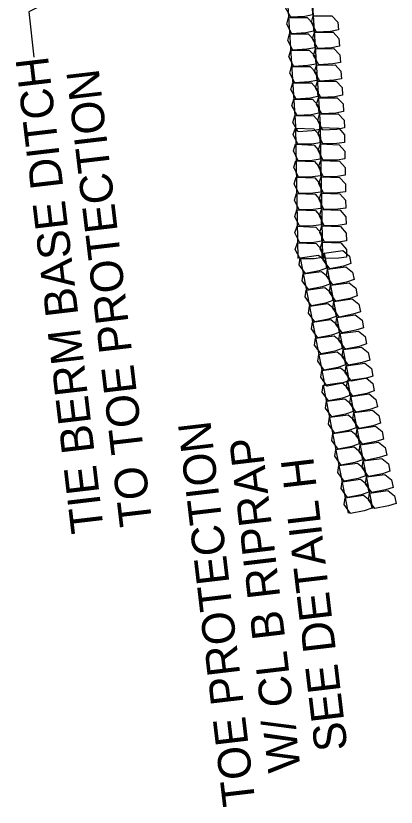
# Model space of a CAD drawing. Extents: x 465700 to 483515, y 488970 to 507540.
# Drawn here: x 478328.8 to 478387.1, y 494982.7 to 495104.1 of the extents above; entities that cross this region are included whole.
import ezdxf

# ---------------------------------------------------------------- set-up
doc = ezdxf.new("R2010")
doc.units = 0
for name, color, linetype in [('Prop Erosion Embankment Toe Protection CELL', 7, 'Continuous'), ('Prop Erosion Embankment Toe Protection Label', 7, 'Continuous'), ('Prop Erosion Rip Rap Pad at Outlet Label', 7, 'Continuous')]:
    doc.layers.add(name, color=color, linetype=linetype)

msp = doc.modelspace()

# ---------------------------------------------------------------- linework, layer by layer
at = {"layer": 'Prop Erosion Embankment Toe Protection CELL'}
for p, q in [((478374.26, 495106.58), (478375.52, 495086.62)), ((478370.47, 495106.34), (478371.73, 495086.38)), ((478371.67, 495086.89), (478372.03, 495066.89)), ((478375.47, 495086.96), (478375.83, 495066.96)), ((478376.11, 495067.7), (478379.93, 495048.07)), ((478372.38, 495066.97), (478376.2, 495047.34)), ((478375.95, 495047.44), (478379.77, 495027.81)), ((478379.68, 495048.17), (478383.5, 495028.54))]:
    msp.add_line(p, q, dxfattribs=at)
for points in [[(478374.31, 495104.23), (478373.12, 495104), (478370.98, 495103.87), (478370.18, 495105.32), (478370.47, 495106.34), (478373.32, 495106.37), (478374.24, 495105.4), (478374.31, 495104.23)], [(478378.26, 495101.97), (478377.07, 495101.72), (478374.93, 495101.59), (478374.13, 495103.07), (478374.42, 495104.09), (478377.28, 495104.09), (478378.19, 495103.12), (478378.26, 495101.97)], [(478374.47, 495101.73), (478373.28, 495101.48), (478371.14, 495101.35), (478370.34, 495102.83), (478370.63, 495103.85), (478373.48, 495103.85), (478374.4, 495102.88), (478374.47, 495101.73)], [(478374.63, 495099.21), (478373.44, 495098.96), (478371.3, 495098.83), (478370.5, 495100.31), (478370.79, 495101.33), (478373.64, 495101.33), (478374.55, 495100.39), (478374.63, 495099.21)], [(478378.42, 495099.45), (478377.23, 495099.2), (478375.09, 495099.07), (478374.29, 495100.55), (478374.58, 495101.57), (478377.44, 495101.57), (478378.35, 495100.63), (478378.42, 495099.45)], [(478374.79, 495096.69), (478373.6, 495096.47), (478371.45, 495096.33), (478370.66, 495097.79), (478370.95, 495098.81), (478373.8, 495098.84), (478374.71, 495097.89), (478374.79, 495096.69)], [(478378.58, 495096.93), (478377.39, 495096.71), (478375.25, 495096.57), (478374.45, 495098.03), (478374.74, 495099.05), (478377.59, 495099.08), (478378.5, 495098.13), (478378.58, 495096.93)], [(478374.94, 495094.2), (478373.76, 495093.97), (478371.61, 495093.84), (478370.82, 495095.29), (478371.1, 495096.31), (478373.96, 495096.34), (478374.87, 495095.37), (478374.94, 495094.2)], [(478378.74, 495094.44), (478377.55, 495094.21), (478375.4, 495094.08), (478374.61, 495095.53), (478374.9, 495096.55), (478377.75, 495096.58), (478378.66, 495095.61), (478378.74, 495094.44)], [(478375.1, 495091.7), (478373.92, 495091.45), (478371.77, 495091.32), (478370.97, 495092.8), (478371.26, 495093.82), (478374.12, 495093.82), (478375.03, 495092.85), (478375.1, 495091.7)], [(478378.89, 495091.94), (478377.71, 495091.69), (478375.56, 495091.56), (478374.77, 495093.04), (478375.05, 495094.06), (478377.91, 495094.06), (478378.82, 495093.09), (478378.89, 495091.94)], [(478375.26, 495089.18), (478374.07, 495088.93), (478371.93, 495088.8), (478371.13, 495090.28), (478371.42, 495091.3), (478374.28, 495091.3), (478375.19, 495090.36), (478375.26, 495089.18)], [(478379.05, 495089.42), (478377.87, 495089.17), (478375.72, 495089.04), (478374.93, 495090.52), (478375.21, 495091.54), (478378.07, 495091.54), (478378.98, 495090.6), (478379.05, 495089.42)], [(478375.42, 495086.66), (478374.23, 495086.44), (478372.09, 495086.3), (478371.29, 495087.76), (478371.58, 495088.78), (478374.43, 495088.81), (478375.34, 495087.86), (478375.42, 495086.66)], [(478379.21, 495086.9), (478378.02, 495086.68), (478375.88, 495086.54), (478375.09, 495088), (478375.37, 495089.02), (478378.23, 495089.05), (478379.14, 495088.1), (478379.21, 495086.9)], [(478375.41, 495084.6), (478374.21, 495084.43), (478372.06, 495084.39), (478371.34, 495085.88), (478371.67, 495086.89), (478374.52, 495086.79), (478375.39, 495085.78), (478375.41, 495084.6)], [(478379.21, 495084.67), (478378.01, 495084.5), (478375.86, 495084.46), (478375.14, 495085.95), (478375.47, 495086.96), (478378.32, 495086.86), (478379.19, 495085.85), (478379.21, 495084.67)], [(478375.46, 495082.1), (478374.26, 495081.91), (478372.11, 495081.87), (478371.38, 495083.38), (478371.71, 495084.39), (478374.57, 495084.26), (478375.44, 495083.25), (478375.46, 495082.1)], [(478379.26, 495082.17), (478378.06, 495081.98), (478375.91, 495081.94), (478375.18, 495083.45), (478375.51, 495084.46), (478378.37, 495084.33), (478379.24, 495083.32), (478379.26, 495082.17)], [(478375.5, 495079.58), (478374.31, 495079.38), (478372.16, 495079.34), (478371.43, 495080.86), (478371.76, 495081.86), (478374.61, 495081.74), (478375.48, 495080.75), (478375.5, 495079.58)], [(478379.3, 495079.65), (478378.11, 495079.45), (478375.96, 495079.41), (478375.23, 495080.92), (478375.56, 495081.93), (478378.41, 495081.81), (478379.28, 495080.82), (478379.3, 495079.65)], [(478375.55, 495077.06), (478374.35, 495076.88), (478372.2, 495076.84), (478371.48, 495078.33), (478371.81, 495079.34), (478374.66, 495079.24), (478375.53, 495078.25), (478375.55, 495077.06)], [(478379.35, 495077.12), (478378.15, 495076.95), (478376, 495076.91), (478375.27, 495078.4), (478375.61, 495079.41), (478378.46, 495079.31), (478379.33, 495078.32), (478379.35, 495077.12)], [(478375.59, 495074.56), (478374.4, 495074.38), (478372.25, 495074.34), (478371.52, 495075.83), (478371.85, 495076.84), (478374.7, 495076.74), (478375.57, 495075.73), (478375.59, 495074.56)], [(478379.39, 495074.62), (478378.2, 495074.45), (478376.05, 495074.41), (478375.32, 495075.9), (478375.65, 495076.91), (478378.5, 495076.81), (478379.37, 495075.8), (478379.39, 495074.62)], [(478375.64, 495072.06), (478374.44, 495071.86), (478372.29, 495071.82), (478371.57, 495073.33), (478371.9, 495074.34), (478374.75, 495074.22), (478375.62, 495073.21), (478375.64, 495072.06)], [(478379.44, 495072.13), (478378.24, 495071.93), (478376.09, 495071.89), (478375.37, 495073.4), (478375.7, 495074.41), (478378.55, 495074.28), (478379.42, 495073.28), (478379.44, 495072.13)], [(478375.69, 495069.53), (478374.49, 495069.33), (478372.34, 495069.3), (478371.61, 495070.81), (478371.94, 495071.81), (478374.8, 495071.69), (478375.67, 495070.71), (478375.69, 495069.53)], [(478379.49, 495069.6), (478378.29, 495069.4), (478376.14, 495069.36), (478375.41, 495070.88), (478375.74, 495071.88), (478378.6, 495071.76), (478379.46, 495070.78), (478379.49, 495069.6)], [(478375.73, 495067.01), (478374.54, 495066.83), (478372.39, 495066.8), (478371.66, 495068.28), (478371.99, 495069.29), (478374.84, 495069.19), (478375.71, 495068.21), (478375.73, 495067.01)], [(478379.53, 495067.08), (478378.34, 495066.9), (478376.19, 495066.87), (478375.46, 495068.35), (478375.79, 495069.36), (478378.64, 495069.26), (478379.51, 495068.28), (478379.53, 495067.08)], [(478380.19, 495066.1), (478379.04, 495065.72), (478376.93, 495065.31), (478375.95, 495066.65), (478376.11, 495067.7), (478378.93, 495068.09), (478379.96, 495067.25), (478380.19, 495066.1)], [(478376.46, 495065.37), (478375.31, 495064.99), (478373.2, 495064.58), (478372.23, 495065.92), (478372.38, 495066.97), (478375.2, 495067.37), (478376.23, 495066.52), (478376.46, 495065.37)], [(478380.67, 495063.64), (478379.52, 495063.24), (478377.41, 495062.83), (478376.43, 495064.19), (478376.59, 495065.24), (478379.42, 495065.62), (478380.45, 495064.77), (478380.67, 495063.64)], [(478376.94, 495062.92), (478375.79, 495062.52), (478373.68, 495062.11), (478372.7, 495063.47), (478372.86, 495064.52), (478375.69, 495064.89), (478376.72, 495064.05), (478376.94, 495062.92)], [(478381.15, 495061.17), (478380, 495060.76), (478377.89, 495060.35), (478376.92, 495061.72), (478377.07, 495062.77), (478379.9, 495063.14), (478380.92, 495062.32), (478381.15, 495061.17)], [(478377.42, 495060.44), (478376.27, 495060.04), (478374.16, 495059.63), (478373.19, 495060.99), (478373.34, 495062.04), (478376.17, 495062.41), (478377.19, 495061.59), (478377.42, 495060.44)], [(478381.63, 495058.69), (478380.48, 495058.31), (478378.37, 495057.9), (478377.4, 495059.24), (478377.55, 495060.29), (478380.38, 495060.68), (478381.4, 495059.87), (478381.63, 495058.69)], [(478377.9, 495057.96), (478376.75, 495057.58), (478374.64, 495057.17), (478373.67, 495058.51), (478373.82, 495059.56), (478376.65, 495059.96), (478377.67, 495059.14), (478377.9, 495057.96)], [(478382.11, 495056.23), (478380.96, 495055.86), (478378.85, 495055.45), (478377.88, 495056.78), (478378.03, 495057.83), (478380.86, 495058.23), (478381.89, 495057.39), (478382.11, 495056.23)], [(478378.38, 495055.51), (478377.23, 495055.13), (478375.12, 495054.72), (478374.15, 495056.06), (478374.3, 495057.11), (478377.13, 495057.5), (478378.16, 495056.66), (478378.38, 495055.51)], [(478382.59, 495053.78), (478381.44, 495053.38), (478379.33, 495052.97), (478378.35, 495054.33), (478378.51, 495055.38), (478381.34, 495055.75), (478382.37, 495054.91), (478382.59, 495053.78)], [(478378.86, 495053.05), (478377.71, 495052.65), (478375.6, 495052.24), (478374.62, 495053.6), (478374.78, 495054.65), (478377.61, 495055.03), (478378.64, 495054.18), (478378.86, 495053.05)], [(478383.07, 495051.3), (478381.93, 495050.9), (478379.82, 495050.49), (478378.84, 495051.85), (478378.99, 495052.9), (478381.82, 495053.27), (478382.85, 495052.45), (478383.07, 495051.3)], [(478379.34, 495050.57), (478378.2, 495050.17), (478376.09, 495049.76), (478375.11, 495051.13), (478375.26, 495052.17), (478378.09, 495052.55), (478379.12, 495051.73), (478379.34, 495050.57)], [(478383.55, 495048.82), (478382.4, 495048.45), (478380.29, 495048.04), (478379.32, 495049.37), (478379.47, 495050.42), (478382.3, 495050.82), (478383.32, 495050), (478383.55, 495048.82)], [(478379.82, 495048.1), (478378.67, 495047.72), (478376.56, 495047.31), (478375.59, 495048.65), (478375.74, 495049.7), (478378.57, 495050.09), (478379.59, 495049.27), (478379.82, 495048.1)], [(478383.76, 495046.57), (478382.61, 495046.19), (478380.5, 495045.78), (478379.52, 495047.12), (478379.68, 495048.17), (478382.5, 495048.56), (478383.53, 495047.72), (478383.76, 495046.57)], [(478380.03, 495045.84), (478378.88, 495045.46), (478376.77, 495045.05), (478375.79, 495046.39), (478375.95, 495047.44), (478378.77, 495047.84), (478379.8, 495046.99), (478380.03, 495045.84)], [(478384.24, 495044.11), (478383.09, 495043.71), (478380.98, 495043.3), (478380, 495044.66), (478380.16, 495045.71), (478382.99, 495046.09), (478384.02, 495045.24), (478384.24, 495044.11)], [(478380.51, 495043.39), (478379.36, 495042.99), (478377.25, 495042.57), (478376.27, 495043.94), (478376.43, 495044.99), (478379.26, 495045.36), (478380.29, 495044.52), (478380.51, 495043.39)], [(478384.72, 495041.63), (478383.57, 495041.23), (478381.46, 495040.82), (478380.49, 495042.19), (478380.64, 495043.23), (478383.47, 495043.61), (478384.49, 495042.79), (478384.72, 495041.63)], [(478380.99, 495040.91), (478379.84, 495040.51), (478377.73, 495040.1), (478376.76, 495041.46), (478376.91, 495042.51), (478379.74, 495042.88), (478380.76, 495042.06), (478380.99, 495040.91)], [(478385.2, 495039.16), (478384.05, 495038.78), (478381.94, 495038.37), (478380.97, 495039.71), (478381.12, 495040.76), (478383.95, 495041.15), (478384.97, 495040.33), (478385.2, 495039.16)], [(478381.47, 495038.43), (478380.32, 495038.05), (478378.21, 495037.64), (478377.24, 495038.98), (478377.39, 495040.03), (478380.22, 495040.43), (478381.24, 495039.61), (478381.47, 495038.43)], [(478385.68, 495036.7), (478384.53, 495036.33), (478382.42, 495035.91), (478381.45, 495037.25), (478381.6, 495038.3), (478384.42, 495038.7), (478385.46, 495037.86), (478385.68, 495036.7)], [(478381.95, 495035.98), (478380.8, 495035.6), (478378.69, 495035.19), (478377.72, 495036.53), (478377.87, 495037.57), (478380.69, 495037.97), (478381.73, 495037.13), (478381.95, 495035.98)], [(478386.16, 495034.25), (478385.01, 495033.85), (478382.9, 495033.44), (478381.92, 495034.8), (478382.08, 495035.85), (478384.91, 495036.22), (478385.94, 495035.38), (478386.16, 495034.25)], [(478382.43, 495033.52), (478381.28, 495033.12), (478379.17, 495032.71), (478378.19, 495034.07), (478378.35, 495035.12), (478381.18, 495035.49), (478382.21, 495034.65), (478382.43, 495033.52)], [(478386.64, 495031.77), (478385.5, 495031.37), (478383.39, 495030.96), (478382.41, 495032.32), (478382.56, 495033.37), (478385.39, 495033.74), (478386.42, 495032.92), (478386.64, 495031.77)], [(478382.91, 495031.04), (478381.77, 495030.64), (478379.66, 495030.23), (478378.68, 495031.59), (478378.83, 495032.64), (478381.66, 495033.02), (478382.69, 495032.2), (478382.91, 495031.04)], [(478387.12, 495029.29), (478385.97, 495028.91), (478383.86, 495028.5), (478382.89, 495029.84), (478383.04, 495030.89), (478385.87, 495031.29), (478386.89, 495030.47), (478387.12, 495029.29)], [(478383.39, 495028.57), (478382.24, 495028.19), (478380.13, 495027.78), (478379.16, 495029.12), (478379.31, 495030.16), (478382.14, 495030.56), (478383.16, 495029.74), (478383.39, 495028.57)]]:
    msp.add_lwpolyline(points, dxfattribs=at)
at = {"layer": 'Prop Erosion Rip Rap Pad at Outlet Label'}
msp.add_lwpolyline([(478372.88, 495126.15), (478330.78, 495104.72), (478331.58, 495097.75)], dxfattribs=at)

# ---------------------------------------------------------------- texts
at = {"layer": 'Prop Erosion Embankment Toe Protection Label'}
for s, p in [('TIE BERM BASE DITCH', (478342.32, 495025.03)), (' TO TOE PROTECTION', (478349.97, 495024.22)), ('TOE PROTECTION', (478365.57, 494983.15)), ('W/ CL B RIPRAP', (478372.5, 494988.4)), ('SEE DETAIL H', (478379.68, 494991.59))]:
    msp.add_text(s, height=5, rotation=96.7206, dxfattribs=at).set_placement(p)

doc.saveas('drawing.dxf')
